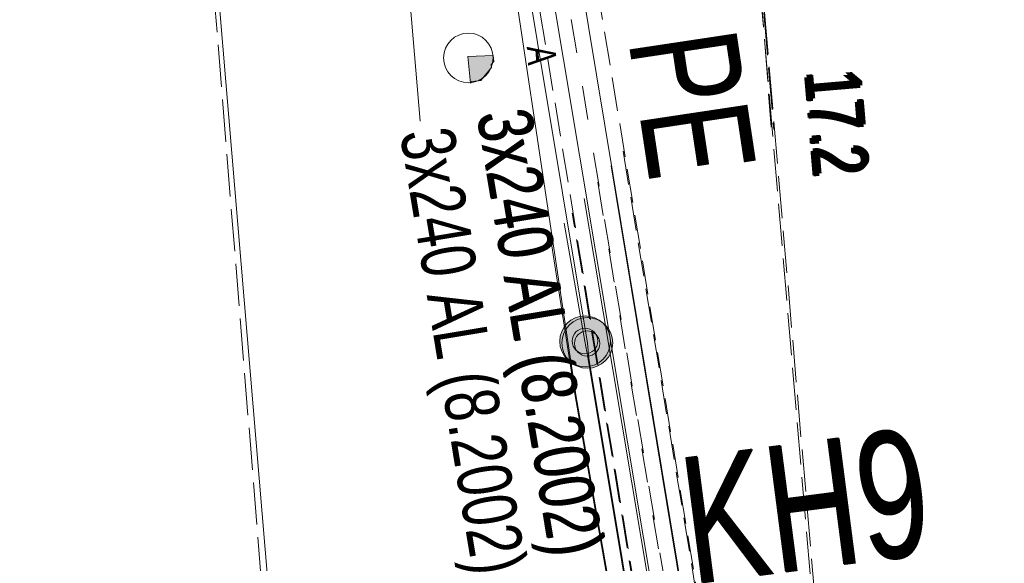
# Model space of a CAD drawing. Header units: metres. Extents: x -740 to 758, y -633 to 854.
# Tile 500 of 656: x -200.23 to -190.52, y -136.47 to -131.12. Entities that reach past the tile are written whole.
import ezdxf

# ---------------------------------------------------------------- set-up
doc = ezdxf.new("R2010")
doc.units = ezdxf.units.M
doc.header["$MEASUREMENT"] = 0
for name, pattern in [('333_125', [0.4576, 0.3328, -0.1248]), ('333_333', [0.6656, 0.3328, -0.3328]), ('416_125', [0.5408, 0.416, -0.1248])]:
    doc.linetypes.add(name, pattern=pattern)
for name, color, linetype in [('Gas.LOVION', 7, 'Continuous'), ('Grundkarte.LOVION', 7, 'Continuous'), ('Strom.LOVION', 7, 'Continuous'), ('StromBemass.LOVION', 7, 'Continuous'), ('Telko.LOVION', 7, 'Continuous'), ('Wasser.LOVION', 7, 'Continuous')]:
    doc.layers.add(name, color=color, linetype=linetype)
doc.styles.add('ERSTELLTER_STIL_1', font='arial.ttf')

msp = doc.modelspace()

# ---------------------------------------------------------------- hatches: boundary and pattern name
at = {"layer": 'Gas.LOVION', "linetype": 'Continuous', "lineweight": 18}
for points in [[(-194.4632, -134.4435), (-194.4448, -134.418), (-194.4298, -134.3905), (-194.4183, -134.3612), (-194.4106, -134.3307), (-194.4067, -134.2995), (-194.4068, -134.2681), (-194.4109, -134.2369), (-194.4188, -134.2065), (-194.4304, -134.1773), (-194.4457, -134.1499), (-194.4642, -134.1245), (-194.4858, -134.1016), (-194.5101, -134.0817), (-194.5367, -134.0649), (-194.5652, -134.0516), (-194.5951, -134.042), (-194.626, -134.0362), (-194.6573, -134.0344), (-194.6887, -134.0364), (-194.7196, -134.0424), (-194.7494, -134.0522), (-194.7778, -134.0657), (-194.8043, -134.0826), (-194.8284, -134.1027), (-194.8499, -134.1257), (-194.8683, -134.1512), (-194.8833, -134.1788), (-194.8948, -134.2081), (-194.9025, -134.2385), (-194.9064, -134.2697), (-194.9063, -134.3011), (-194.9022, -134.3323), (-194.8943, -134.3627), (-194.8826, -134.3919), (-194.8674, -134.4194), (-194.8489, -134.4448), (-194.8273, -134.4676), (-194.803, -134.4876), (-194.7764, -134.5043), (-194.7479, -134.5176), (-194.718, -134.5272), (-194.6871, -134.533), (-194.6557, -134.5349), (-194.6244, -134.5328), (-194.5935, -134.5268), (-194.5637, -134.517), (-194.5353, -134.5035), (-194.5088, -134.4866), (-194.4846, -134.4665)], [(-194.4414, -134.4595), (-194.423, -134.434), (-194.4079, -134.4064), (-194.3964, -134.3771), (-194.3887, -134.3466), (-194.3849, -134.3154), (-194.385, -134.284), (-194.389, -134.2528), (-194.3969, -134.2224), (-194.4086, -134.1932), (-194.4238, -134.1657), (-194.4424, -134.1403), (-194.464, -134.1175), (-194.4883, -134.0975), (-194.5149, -134.0808), (-194.5434, -134.0675), (-194.5733, -134.0578), (-194.6042, -134.0521), (-194.6356, -134.0502), (-194.6669, -134.0523), (-194.6978, -134.0582), (-194.7277, -134.0681), (-194.7561, -134.0815), (-194.7826, -134.0985), (-194.8067, -134.1186), (-194.8282, -134.1416), (-194.8466, -134.1671), (-194.8616, -134.1947), (-194.8731, -134.2239), (-194.8808, -134.2544), (-194.8847, -134.2856), (-194.8846, -134.317), (-194.8805, -134.3482), (-194.8726, -134.3786), (-194.8609, -134.4078), (-194.8457, -134.4353), (-194.8271, -134.4607), (-194.8056, -134.4836), (-194.7813, -134.5035), (-194.7547, -134.5203), (-194.7262, -134.5336), (-194.6962, -134.5432), (-194.6653, -134.549), (-194.634, -134.5509), (-194.6026, -134.5488), (-194.5717, -134.5428), (-194.5419, -134.533), (-194.5135, -134.5195), (-194.487, -134.5026), (-194.4628, -134.4825)], [(-194.5602, -134.3622), (-194.5509, -134.3493), (-194.5433, -134.3354), (-194.5376, -134.3207), (-194.5337, -134.3053), (-194.5317, -134.2896), (-194.5318, -134.2737), (-194.5338, -134.258), (-194.5378, -134.2427), (-194.5437, -134.2279), (-194.5514, -134.2141), (-194.5607, -134.2013), (-194.5716, -134.1898), (-194.5839, -134.1797), (-194.5973, -134.1712), (-194.6116, -134.1645), (-194.6267, -134.1597), (-194.6423, -134.1568), (-194.6581, -134.1558), (-194.6739, -134.1569), (-194.6895, -134.1599), (-194.7046, -134.1648), (-194.7189, -134.1716), (-194.7322, -134.1802), (-194.7444, -134.1903), (-194.7552, -134.2019), (-194.7645, -134.2148), (-194.7721, -134.2287), (-194.7779, -134.2434), (-194.7818, -134.2588), (-194.7837, -134.2745), (-194.7837, -134.2904), (-194.7816, -134.3061), (-194.7776, -134.3214), (-194.7718, -134.3362), (-194.7641, -134.35), (-194.7547, -134.3628), (-194.7438, -134.3743), (-194.7316, -134.3844), (-194.7182, -134.3928), (-194.7038, -134.3996), (-194.6887, -134.4044), (-194.6731, -134.4073), (-194.6573, -134.4083), (-194.6415, -134.4072), (-194.6259, -134.4042), (-194.6109, -134.3993), (-194.5966, -134.3925), (-194.5832, -134.3839), (-194.571, -134.3738)], [(-194.5407, -134.3855), (-194.5316, -134.3728), (-194.5241, -134.359), (-194.5184, -134.3445), (-194.5145, -134.3293), (-194.5126, -134.3138), (-194.5127, -134.2981), (-194.5147, -134.2826), (-194.5186, -134.2675), (-194.5244, -134.253), (-194.532, -134.2393), (-194.5412, -134.2266), (-194.552, -134.2153), (-194.5641, -134.2053), (-194.5773, -134.197), (-194.5915, -134.1904), (-194.6064, -134.1856), (-194.6218, -134.1827), (-194.6374, -134.1818), (-194.653, -134.1828), (-194.6683, -134.1858), (-194.6832, -134.1907), (-194.6973, -134.1974), (-194.7105, -134.2058), (-194.7225, -134.2158), (-194.7332, -134.2273), (-194.7424, -134.24), (-194.7499, -134.2537), (-194.7556, -134.2683), (-194.7594, -134.2834), (-194.7613, -134.2989), (-194.7613, -134.3146), (-194.7593, -134.3301), (-194.7553, -134.3452), (-194.7495, -134.3598), (-194.7419, -134.3735), (-194.7327, -134.3861), (-194.722, -134.3975), (-194.7099, -134.4074), (-194.6966, -134.4157), (-194.6825, -134.4223), (-194.6676, -134.4271), (-194.6522, -134.43), (-194.6366, -134.4309), (-194.621, -134.4299), (-194.6056, -134.4269), (-194.5907, -134.422), (-194.5766, -134.4153), (-194.5634, -134.4069), (-194.5514, -134.3969)]]:
    msp.add_hatch(color=49, dxfattribs=at).paths.add_polyline_path(points)
at = {"layer": 'Telko.LOVION', "linetype": 'Continuous', "lineweight": 13}
msp.add_hatch(color=7, dxfattribs=at).paths.add_polyline_path([(-195.7865, -131.7412), (-195.7732, -131.7251), (-195.6854, -131.7165), (-195.5798, -131.588), (-195.5826, -131.5587), (-195.5562, -131.5265), (-195.5619, -131.468), (-195.8122, -131.4777)])

# ---------------------------------------------------------------- linework, layer by layer
at = {"layer": 'Gas.LOVION', "color": 1, "linetype": 'Continuous', "lineweight": 18}
for points in [[(-195.1327, -138.5786), (-194.6201, -138.3807), (-194.0649, -138.1638), (-194.0671, -137.8389), (-194.1176, -137.4744), (-194.6202, -134.4497), (-194.6345, -134.3034), (-196.3561, -123.9498), (-196.3865, -123.7902), (-196.3922, -123.7316), (-196.4283, -123.5135), (-196.4948, -123.1358)], [(-195.1426, -138.5704), (-194.63, -138.3725), (-194.0909, -138.1425), (-194.0931, -137.8176), (-194.1275, -137.4663), (-194.6301, -134.4416), (-194.6605, -134.282), (-194.8628, -133.1196)]]:
    msp.add_lwpolyline(points, dxfattribs=at)
at = {"layer": 'Gas.LOVION', "color": 49, "linetype": 'Continuous', "lineweight": 18}
for centre, radius in [((-194.6565, -134.2846), 0.2503), ((-194.6348, -134.3005), 0.2503), ((-194.6577, -134.282), 0.1262), ((-194.637, -134.3064), 0.1246)]:
    msp.add_circle(centre, radius, dxfattribs=at)
at = {"layer": 'Grundkarte.LOVION', "color": 8, "linetype": 'Continuous', "lineweight": 18}
msp.add_lwpolyline([(-205.0476, -115.918), (-203.6802, -132.9267), (-203.6687, -133.0438), (-203.6252, -133.1874), (-203.6137, -133.3045), (-203.5265, -133.5915), (-203.4887, -133.6765), (-203.4015, -133.9635), (-203.3636, -134.0485), (-203.32, -134.192), (-202.97, -134.7489), (-202.8736, -134.8281), (-202.8036, -134.9395), (-202.7072, -135.0187), (-202.6372, -135.1301), (-202.4444, -135.2886), (-202.3744, -135.4), (-202.1815, -135.5585), (-197.5708, -139.1864), (-198.8571, -123.9135)], dxfattribs=at)
at = {"layer": 'Strom.LOVION', "color": 1, "linetype": 'Continuous', "lineweight": 18}
for points in [[(-195.2505, -123.62), (-195.8159, -125.8476), (-193.6088, -139.0502), (-192.1346, -140.8272), (-190.8379, -140.7891)], [(-190.5738, -140.4677), (-192.0037, -140.5041), (-193.3407, -138.9206), (-195.5042, -125.8615), (-194.9577, -123.5914)], [(-211.1732, -152.965), (-206.941, -153.0241), (-193.5409, -152.8371), (-193.0064, -152.711), (-192.039, -152.0253), (-191.5101, -151.0869), (-191.0443, -150.2581), (-187.6067, -142.3409), (-186.3615, -141.7758), (-184.1503, -141.87), (-184.0055, -141.2351), (-185.6212, -140.5803), (-186.3479, -140.2524), (-187.9798, -140.338), (-188.52, -140.4056), (-192.0135, -140.496), (-193.3506, -138.9125), (-194.4005, -132.5571)], [(-194.6647, -132.8785), (-193.6348, -139.0289), (-192.1606, -140.8059), (-188.5207, -140.7013), (-188.0815, -140.6583), (-186.4071, -140.5537), (-185.394, -141.0901), (-184.4028, -141.5548), (-183.7841, -141.6864), (-180.0959, -141.6214)]]:
    msp.add_lwpolyline(points, dxfattribs=at)
at = {"layer": 'Strom.LOVION', "color": 7, "linetype": '333_125', "lineweight": 13}
msp.add_lwpolyline([(-195.3607, -125.8179), (-193.1915, -138.9355), (-193.7873, -139.0381), (-195.9433, -125.9044)], close=True, dxfattribs=at)
at = {"layer": 'Strom.LOVION', "color": 9, "linetype": '333_333', "lineweight": 18}
for points in [[(-195.6666, -125.8626), (-193.4814, -138.9934)], [(-194.5326, -132.7178), (-193.4913, -138.9853)]]:
    msp.add_lwpolyline(points, dxfattribs=at)
at = {"layer": 'Strom.LOVION', "color": 7, "linetype": '333_125', "lineweight": 13}
msp.add_lwpolyline([(-194.2817, -132.4125), (-193.2014, -138.9274), (-193.7972, -139.03), (-194.7835, -133.0231)], dxfattribs=at)
at = {"layer": 'StromBemass.LOVION', "color": 7, "linetype": '416_125', "lineweight": 13}
for points in [[(-193.4814, -138.9934), (-197.6311, -139.3253), (-198.701, -126.115), (-198.8703, -123.9296), (-195.1334, -123.6086), (-193.5335, -123.4965), (-192.8923, -123.4042), (-191.0875, -123.2721)], [(-193.5416, -123.5064), (-192.7954, -132.1967)], [(-193.5335, -123.4965), (-192.0611, -140.6723)], [(-192.9295, -130.7673), (-192.8214, -132.1754)], [(-192.9346, -130.7735), (-192.0871, -140.6509)]]:
    msp.add_lwpolyline(points, dxfattribs=at)
at = {"layer": 'Telko.LOVION', "color": 7, "linetype": 'Continuous', "lineweight": 13}
msp.add_lwpolyline([(-196.3804, -130.9569), (-196.2819, -132.1147)], dxfattribs=at)
msp.add_lwpolyline([(-195.7865, -131.7412), (-195.8122, -131.4777), (-195.5619, -131.468), (-195.5562, -131.5265), (-195.5826, -131.5587), (-195.5798, -131.588), (-195.6854, -131.7165), (-195.7732, -131.7251)], close=True, dxfattribs=at)
msp.add_circle((-195.8075, -131.4922), 0.2443, dxfattribs=at)
at = {"layer": 'Wasser.LOVION', "color": 150, "linetype": 'Continuous', "lineweight": 18}
for points in [[(-193.8564, -139.8429), (-193.8811, -139.7419), (-194.7454, -134.8314), (-195.6353, -128.9038), (-196.1898, -126.8596), (-197.784, -125.0647), (-198.1197, -124.6542), (-198.3779, -124.2805), (-198.4519, -123.9773)], [(-193.8824, -139.8216), (-193.891, -139.7337), (-194.7553, -134.8233), (-194.9948, -133.2803)]]:
    msp.add_lwpolyline(points, dxfattribs=at)

# ---------------------------------------------------------------- texts
at = {"layer": 'Gas.LOVION', "color": 7, "linetype": 'Continuous', "lineweight": 13, "char_height": 1.244917, "attachment_point": 7, "rotation": 7.38174, "style": 'ERSTELLTER_STIL_1'}
for insert in [(-193.6081, -136.6924), (-193.5982, -136.7005)]:
    msp.add_mtext('{\\A1;\\W0.71562x;KH9}', dxfattribs=dict(at, insert=insert))
at = {"layer": 'Strom.LOVION', "color": 1, "linetype": 'Continuous', "lineweight": 18, "attachment_point": 7, "style": 'ERSTELLTER_STIL_1'}
for s, insert, char_height, rotation in [('{\\A1;\\W0.72369x;3x240 AL (8.2002)}', (-195.886, -132.0719), 0.533547, 279.40928), ('{\\A1;\\W0.72369x;3x240 AL (8.2002)}', (-195.8761, -132.08), 0.533547, 279.40928), ('{\\A1;\\W0.72373x;3x240 AL (8.2002)}', (-196.6419, -132.2584), 0.533521, 279.40974)]:
    msp.add_mtext(s, dxfattribs=dict(at, insert=insert, char_height=char_height, rotation=rotation))
at = {"layer": 'StromBemass.LOVION', "color": 7, "linetype": 'Continuous', "lineweight": 13, "attachment_point": 7, "style": 'ERSTELLTER_STIL_1'}
for s, insert, char_height, rotation in [('{\\A1;\\W0.71559x;17.2}', (-192.478, -131.6181), 0.533547, 274.86235), ('{\\A1;\\W0.71558x;17.2}', (-192.4994, -131.6441), 0.533549, 274.86517), ('{\\A1;\\W0.71558x;17.2}', (-192.4895, -131.6523), 0.533547, 274.86235), ('{\\A1;\\W0.71558x;17.2}', (-192.4682, -131.6263), 0.533547, 274.86235)]:
    msp.add_mtext(s, dxfattribs=dict(at, insert=insert, char_height=char_height, rotation=rotation))
at = {"layer": 'Telko.LOVION', "color": 7, "linetype": 'Continuous', "lineweight": 13, "insert": (-195.2322, -131.3829), "char_height": 0.283616, "attachment_point": 7, "rotation": 273.96787, "style": 'ERSTELLTER_STIL_1'}
msp.add_mtext('{\\A1;\\W0.71041x;A}', dxfattribs=at)
at = {"layer": 'Wasser.LOVION', "color": 150, "linetype": 'Continuous', "lineweight": 18, "insert": (-194.4661, -129.8582), "char_height": 1.06707, "attachment_point": 7, "rotation": 278.55768, "style": 'ERSTELLTER_STIL_1'}
msp.add_mtext('{\\A1;\\W0.71559x;63 PE}', dxfattribs=at)

doc.saveas('drawing.dxf')
